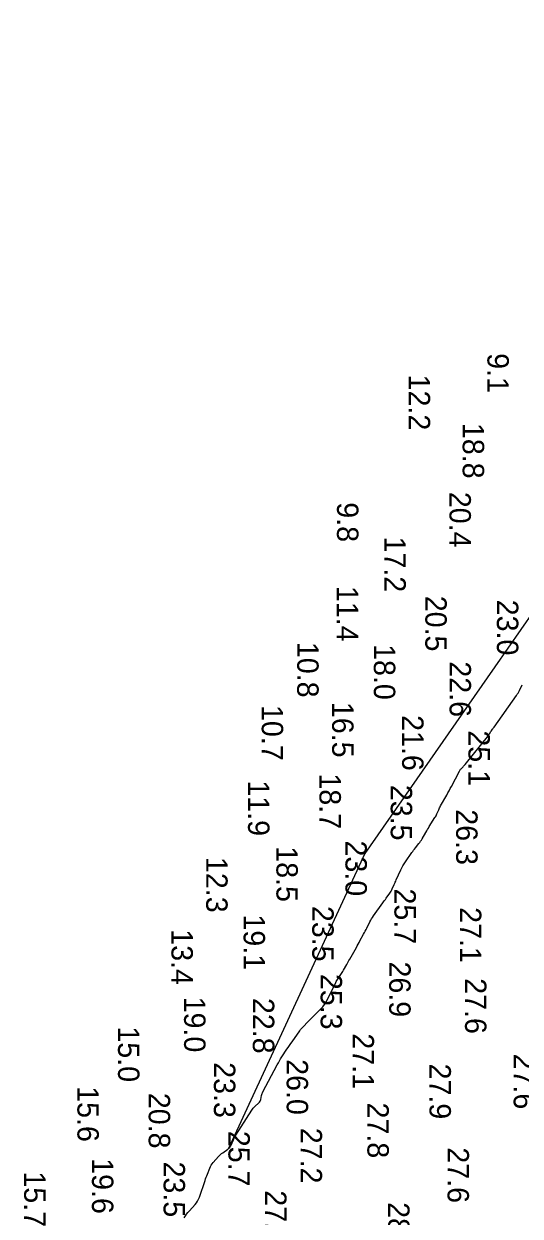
# Model space of a CAD drawing. Extents: x 1178573 to 1187098, y 693282 to 751751.
# Drawn here: x 1179245 to 1179535, y 719442 to 720139 of the extents above; entities that cross this region are included whole.
import ezdxf

# ---------------------------------------------------------------- set-up
doc = ezdxf.new("R2010")
doc.units = 0
for name, color, linetype in [('G-ANNO-PATT', 7, 'Continuous'), ('V-HYDS-MAJR', 7, 'Continuous'), ('V-HYDS-SOUN', 7, 'Continuous')]:
    doc.layers.add(name, color=color, linetype=linetype)

msp = doc.modelspace()

# ---------------------------------------------------------------- linework, layer by layer
at = {"layer": 'G-ANNO-PATT'}
for points in [[(1179846.19, 720232.29), (1179443.86, 719653.98), (1179364.25, 719481.63)], [(1179364.25, 719481.63), (1179364.46, 719481.8), (1179365, 719482.37), (1179365.45, 719483), (1179365.82, 719483.71), (1179367.13, 719486.66), (1179367.47, 719487.39), (1179367.83, 719488.11), (1179368.23, 719488.81), (1179368.65, 719489.5), (1179377.94, 719504.11), (1179378.34, 719504.7), (1179378.77, 719505.26), (1179379.25, 719505.78), (1179379.75, 719506.28), (1179382.04, 719508.37), (1179382.44, 719508.79), (1179382.75, 719509.26), (1179382.99, 719509.77), (1179383.14, 719510.32), (1179383.61, 719512.63), (1179383.74, 719513.2), (1179383.92, 719513.75), (1179384.13, 719514.29), (1179384.39, 719514.82), (1179392.77, 719530.65), (1179393.4, 719531.82), (1179394.07, 719532.96), (1179394.75, 719534.1), (1179395.47, 719535.21), (1179398.4, 719539.64), (1179399.13, 719540.75), (1179399.87, 719541.85), (1179400.62, 719542.94), (1179401.38, 719544.03), (1179405.9, 719550.46), (1179406.4, 719551.14), (1179406.92, 719551.8), (1179407.48, 719552.43), (1179408.06, 719553.04), (1179410.44, 719555.43), (1179411.04, 719556.03), (1179411.63, 719556.62), (1179412.23, 719557.22), (1179412.82, 719557.82), (1179418.3, 719563.35), (1179419.36, 719564.51), (1179420.32, 719565.74), (1179421.17, 719567.05), (1179421.92, 719568.43), (1179426.92, 719578.62), (1179427.25, 719579.25), (1179427.59, 719579.86), (1179427.96, 719580.47), (1179428.35, 719581.06), (1179429.96, 719583.39), (1179430.36, 719583.98), (1179430.74, 719584.58), (1179431.1, 719585.19), (1179431.45, 719585.8), (1179433.35, 719589.25), (1179433.78, 719590.03), (1179434.22, 719590.81), (1179434.65, 719591.59), (1179435.09, 719592.36), (1179438.96, 719599.2), (1179439.49, 719600.15), (1179440.02, 719601.09), (1179440.54, 719602.04), (1179441.06, 719602.99), (1179443.2, 719606.93), (1179443.67, 719607.82), (1179444.14, 719608.71), (1179444.6, 719609.61), (1179445.06, 719610.51), (1179446.86, 719614.11), (1179447.33, 719615.01), (1179447.83, 719615.88), (1179448.37, 719616.73), (1179448.94, 719617.56), (1179454.39, 719625.17), (1179454.88, 719625.86), (1179455.38, 719626.55), (1179455.88, 719627.24), (1179456.38, 719627.93), (1179458.55, 719630.9), (1179458.95, 719631.49), (1179459.32, 719632.1), (1179459.65, 719632.72), (1179459.95, 719633.37), (1179461.08, 719635.99), (1179461.36, 719636.64), (1179461.65, 719637.29), (1179461.94, 719637.94), (1179462.23, 719638.59), (1179464.95, 719644.52), (1179465.53, 719645.71), (1179466.16, 719646.86), (1179466.84, 719647.99), (1179467.57, 719649.1), (1179471.4, 719654.6), (1179471.89, 719655.28), (1179472.38, 719655.95), (1179472.88, 719656.61), (1179473.4, 719657.26), (1179475.49, 719659.85), (1179475.99, 719660.51), (1179476.48, 719661.18), (1179476.93, 719661.88), (1179477.36, 719662.59), (1179479.52, 719666.33), (1179480.02, 719667.2), (1179480.53, 719668.05), (1179481.05, 719668.91), (1179481.57, 719669.75), (1179484.86, 719675), (1179485.19, 719675.54), (1179485.49, 719676.1), (1179485.78, 719676.66), (1179486.04, 719677.24), (1179487.05, 719679.56), (1179487.31, 719680.14), (1179487.59, 719680.71), (1179487.87, 719681.28), (1179488.18, 719681.83), (1179491.73, 719688.21), (1179492.42, 719689.45), (1179493.1, 719690.71), (1179493.78, 719691.96), (1179494.44, 719693.23), (1179499.11, 719702.15), (1179499.33, 719702.52), (1179499.56, 719702.87), (1179499.82, 719703.21), (1179500.11, 719703.53), (1179501.3, 719704.76), (1179501.59, 719705.08), (1179501.88, 719705.4), (1179502.16, 719705.72), (1179502.43, 719706.05), (1179516.25, 719723.26), (1179516.41, 719723.48), (1179516.57, 719723.7), (1179516.71, 719723.92), (1179516.85, 719724.15), (1179517.38, 719725.08), (1179517.52, 719725.31), (1179517.66, 719725.54), (1179517.81, 719725.76), (1179517.96, 719725.98), (1179518.67, 719726.95), (1179518.84, 719727.18), (1179519.01, 719727.41), (1179519.17, 719727.65), (1179519.34, 719727.88), (1179532.4, 719746.3), (1179532.9, 719747.03), (1179533.37, 719747.79), (1179533.81, 719748.56), (1179534.22, 719749.35), (1179535.79, 719752.54)]]:
    msp.add_lwpolyline(points, dxfattribs=at)
at = {"layer": 'V-HYDS-MAJR'}
msp.add_lwpolyline([(1179338.42, 719441.22), (1179339.09, 719442.28), (1179339.82, 719443.31), (1179340.6, 719444.3), (1179341.42, 719445.26), (1179344.81, 719449), (1179345.6, 719449.97), (1179346.28, 719451.01), (1179346.85, 719452.1), (1179347.31, 719453.27), (1179350.61, 719463.01), (1179350.92, 719463.93), (1179351.25, 719464.85), (1179351.6, 719465.76), (1179351.95, 719466.67), (1179353.39, 719470.28), (1179353.79, 719471.17), (1179354.26, 719472), (1179354.8, 719472.8), (1179355.4, 719473.55), (1179358.43, 719476.97), (1179359.01, 719477.59), (1179359.63, 719478.18), (1179360.28, 719478.73), (1179360.96, 719479.25), (1179363.85, 719481.3), (1179364.46, 719481.8), (1179365, 719482.37), (1179365.45, 719483), (1179365.82, 719483.71), (1179367.13, 719486.66), (1179367.47, 719487.39), (1179367.83, 719488.11), (1179368.23, 719488.81), (1179368.65, 719489.5), (1179377.94, 719504.11), (1179378.34, 719504.7), (1179378.77, 719505.26), (1179379.25, 719505.78), (1179379.75, 719506.28), (1179382.04, 719508.37), (1179382.44, 719508.79), (1179382.75, 719509.26), (1179382.99, 719509.77), (1179383.14, 719510.32), (1179383.61, 719512.63), (1179383.74, 719513.2), (1179383.92, 719513.75), (1179384.13, 719514.29), (1179384.39, 719514.82), (1179392.77, 719530.65), (1179393.4, 719531.82), (1179394.07, 719532.96), (1179394.75, 719534.1), (1179395.47, 719535.21), (1179398.4, 719539.64), (1179399.13, 719540.75), (1179399.87, 719541.85), (1179400.62, 719542.94), (1179401.38, 719544.03), (1179405.9, 719550.46), (1179406.4, 719551.14), (1179406.92, 719551.8), (1179407.48, 719552.43), (1179408.06, 719553.04), (1179410.44, 719555.43), (1179411.04, 719556.03), (1179411.63, 719556.62), (1179412.23, 719557.22), (1179412.82, 719557.82), (1179418.3, 719563.35), (1179419.36, 719564.51), (1179420.32, 719565.74), (1179421.17, 719567.05), (1179421.92, 719568.43), (1179426.92, 719578.62), (1179427.25, 719579.25), (1179427.59, 719579.86), (1179427.96, 719580.47), (1179428.35, 719581.06), (1179429.96, 719583.39), (1179430.36, 719583.98), (1179430.74, 719584.58), (1179431.1, 719585.19), (1179431.45, 719585.8), (1179433.35, 719589.25), (1179433.78, 719590.03), (1179434.22, 719590.81), (1179434.65, 719591.59), (1179435.09, 719592.36), (1179438.96, 719599.2), (1179439.49, 719600.15), (1179440.02, 719601.09), (1179440.54, 719602.04), (1179441.06, 719602.99), (1179443.2, 719606.93), (1179443.67, 719607.82), (1179444.14, 719608.71), (1179444.6, 719609.61), (1179445.06, 719610.51), (1179446.86, 719614.11), (1179447.33, 719615.01), (1179447.83, 719615.88), (1179448.37, 719616.73), (1179448.94, 719617.56), (1179454.39, 719625.17), (1179454.88, 719625.86), (1179455.38, 719626.55), (1179455.88, 719627.24), (1179456.38, 719627.93), (1179458.55, 719630.9), (1179458.95, 719631.49), (1179459.32, 719632.1), (1179459.65, 719632.72), (1179459.95, 719633.37), (1179461.08, 719635.99), (1179461.36, 719636.64), (1179461.65, 719637.29), (1179461.94, 719637.94), (1179462.23, 719638.59), (1179464.95, 719644.52), (1179465.53, 719645.71), (1179466.16, 719646.86), (1179466.84, 719647.99), (1179467.57, 719649.1), (1179471.4, 719654.6), (1179471.89, 719655.28), (1179472.38, 719655.95), (1179472.88, 719656.61), (1179473.4, 719657.26), (1179475.49, 719659.85), (1179475.99, 719660.51), (1179476.48, 719661.18), (1179476.93, 719661.88), (1179477.36, 719662.59), (1179479.52, 719666.33), (1179480.02, 719667.2), (1179480.53, 719668.05), (1179481.05, 719668.91), (1179481.57, 719669.75), (1179484.86, 719675), (1179485.19, 719675.54), (1179485.49, 719676.1), (1179485.78, 719676.66), (1179486.04, 719677.24), (1179487.05, 719679.56), (1179487.31, 719680.14), (1179487.59, 719680.71), (1179487.87, 719681.28), (1179488.18, 719681.83), (1179491.73, 719688.21), (1179492.42, 719689.45), (1179493.1, 719690.71), (1179493.78, 719691.96), (1179494.44, 719693.23), (1179499.11, 719702.15), (1179499.33, 719702.52), (1179499.56, 719702.87), (1179499.82, 719703.21), (1179500.11, 719703.53), (1179501.3, 719704.76), (1179501.59, 719705.08), (1179501.88, 719705.4), (1179502.16, 719705.72), (1179502.43, 719706.05), (1179516.25, 719723.26), (1179516.41, 719723.48), (1179516.57, 719723.7), (1179516.71, 719723.92), (1179516.85, 719724.15), (1179517.38, 719725.08), (1179517.52, 719725.31), (1179517.66, 719725.54), (1179517.81, 719725.76), (1179517.96, 719725.98), (1179518.67, 719726.95), (1179518.84, 719727.18), (1179519.01, 719727.41), (1179519.17, 719727.65), (1179519.34, 719727.88), (1179532.4, 719746.3), (1179532.9, 719747.03), (1179533.37, 719747.79), (1179533.81, 719748.56), (1179534.22, 719749.35), (1179535.79, 719752.54)], dxfattribs=at)

# ---------------------------------------------------------------- texts
at = {"layer": 'V-HYDS-SOUN'}
for s, p in [('9.1', (1179515.49, 719946.32)), ('12.2 ', (1179469.54, 719933.8)), ('18.8 ', (1179501.06, 719905.59)), ('20.4 ', (1179493.34, 719865.35)), ('9.8', (1179427.66, 719859.22)), ('17.2 ', (1179455.34, 719839.22)), ('11.4 ', (1179427.52, 719810.33)), ('20.5 ', (1179479.24, 719804.62)), ('23.0 ', (1179521.03, 719802.32)), ('10.8 ', (1179404.4, 719777.67)), ('18.0 ', (1179449.18, 719776.37)), ('22.6 ', (1179493.4, 719766.29)), ('16.5 ', (1179424.81, 719742.61)), ('10.7 ', (1179383.69, 719740.79)), ('21.6 ', (1179465.68, 719734.89)), ('25.1 ', (1179504.41, 719725.96)), ('18.7 ', (1179417.42, 719700.84)), ('11.9 ', (1179375.7, 719696.77)), ('23.5 ', (1179459.03, 719694.16)), ('26.3 ', (1179497.24, 719679.87)), ('18.5 ', (1179392.27, 719658.26)), ('23.0 ', (1179432.58, 719661.64)), ('12.3 ', (1179351.25, 719652.02)), ('25.7 ', (1179461.19, 719633.61)), ('23.5 ', (1179413.2, 719623.42)), ('27.1 ', (1179499.42, 719622.71)), ('19.1 ', (1179373.11, 719618.45)), ('13.4 ', (1179330.97, 719609.77)), ('26.9 ', (1179458.14, 719590.96)), ('25.3 ', (1179418.11, 719583.71)), ('27.6 ', (1179502.43, 719581.18)), ('19.0 ', (1179338.35, 719570.4)), ('22.8 ', (1179378.52, 719569.67)), ('15.0 ', (1179299.77, 719553.04)), ('27.1 ', (1179436.76, 719548.96)), ('23.3 ', (1179355.77, 719532.13)), ('26.0 ', (1179398.26, 719533.88)), ('27.6 ', (1179530.81, 719537.12)), ('27.9 ', (1179481.67, 719531.31)), ('15.6 ', (1179276.05, 719518.09)), ('20.8 ', (1179317.69, 719514.22)), ('27.8 ', (1179445.41, 719508.54)), ('25.7 ', (1179364.24, 719492.01)), ('27.2 ', (1179406.42, 719493.81)), ('27.6 ', (1179492.22, 719482.37)), ('19.6 ', (1179284.55, 719476.03)), ('23.5 ', (1179326.39, 719474.08)), ('15.7 ', (1179244.95, 719468.32)), ('27.9 ', (1179385.67, 719457.27)), ('28.0 ', (1179457.51, 719450.35))]:
    msp.add_text(s, height=12.5, rotation=270, dxfattribs=at).set_placement(p)

doc.saveas('drawing.dxf')
